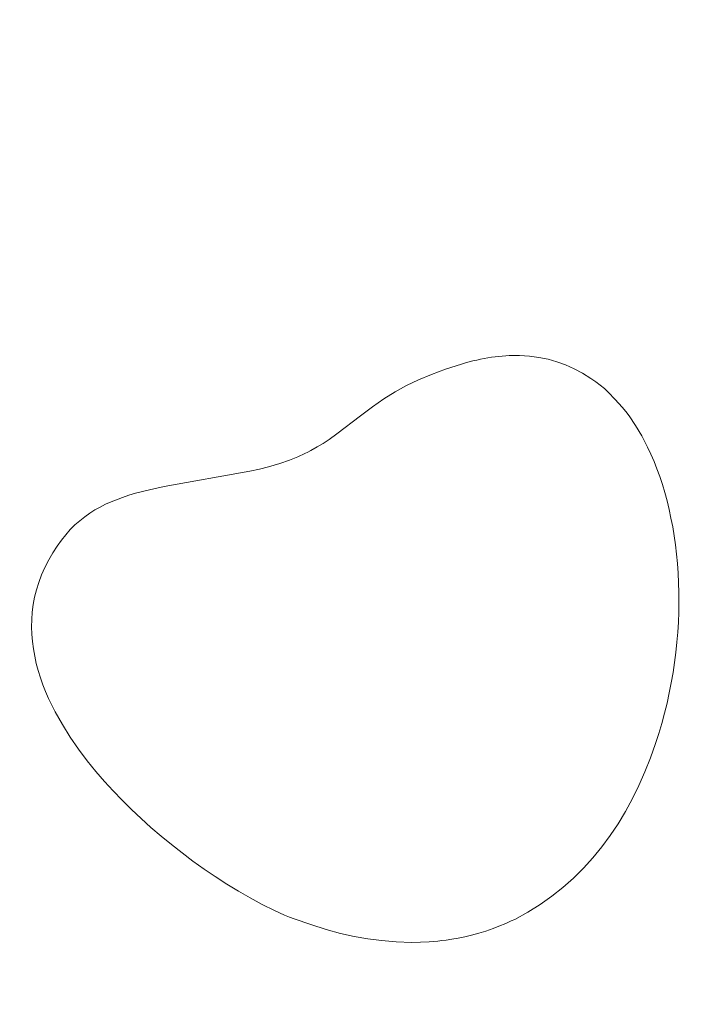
# Model space of a CAD drawing. Header units: millimetres. Extents: x -159 to 180, y -161 to 116.
# Tile 624 of 656: x 39 to 45, y -44 to -35. Entities that reach past the tile are written whole.
import ezdxf

# ---------------------------------------------------------------- set-up
doc = ezdxf.new("R2010")
doc.units = ezdxf.units.MM
doc.header["$MEASUREMENT"] = 0
doc.layers.add('Layer 1', color=7, linetype='Continuous')

msp = doc.modelspace()

# ---------------------------------------------------------------- linework, layer by layer
at = {"layer": 'Layer 1', "color": 18, "lineweight": 9}
for points, knots in [([(-158.5852, -104.074), (-158.5852, -104.074), (179.5952, -104.074), (179.5952, -104.074), (179.5952, -104.074), (179.5952, -104.074), (179.5952, 115.719), (179.5952, 115.719), (179.5952, 115.719), (179.5952, 115.719), (-158.5852, 115.719), (-158.5852, 115.719), (-158.5852, 115.719), (-158.5852, 115.719), (-158.5852, -104.074), (-158.5852, -104.074)], [0, 0, 0, 0, 0.2, 0.2, 0.2, 0.2, 0.4, 0.4, 0.4, 0.4, 0.6, 0.6, 0.6, 0.6, 1, 1, 1, 1]), ([(58.7021, -7.5691), (58.7021, -7.5691), (58.7021, -2.7996), (58.7021, -2.7996), (58.7021, -2.7996), (58.7021, -2.7996), (53.9333, -2.7996), (53.9333, -2.7996), (53.9333, -2.7996), (53.9333, -2.7996), (53.9333, 0.2004), (53.9333, 0.2004), (53.9333, 0.2004), (53.9333, 0.2004), (45.9738, 0.2004), (45.9738, 0.2004), (45.9738, 0.2004), (45.9738, 0.2004), (45.9738, -2.7996), (45.9738, -2.7996), (45.9738, -2.7996), (45.9738, -2.7996), (38.2683, -2.7996), (38.2683, -2.7996), (38.2683, -2.7996), (38.2683, -2.7996), (38.2683, 0.2004), (38.2683, 0.2004), (38.2683, 0.2004), (38.2683, 0.2004), (30.3088, 0.2004), (30.3088, 0.2004), (30.3088, 0.2004), (30.3088, 0.2004), (30.3088, -2.7996), (30.3088, -2.7996), (30.3088, -2.7996), (30.3088, -2.7996), (22.6034, -2.7996), (22.6034, -2.7996), (22.6034, -2.7996), (22.6034, -2.7996), (22.6034, 0.2004), (22.6034, 0.2004), (22.6034, 0.2004), (22.6034, 0.2004), (14.6439, 0.2004), (14.6439, 0.2004), (14.6439, 0.2004), (14.6439, 0.2004), (14.6439, -2.7996), (14.6439, -2.7996), (14.6439, -2.7996), (14.6439, -2.7996), (6.9385, -2.7996), (6.9385, -2.7996), (6.9385, -2.7996), (6.9385, -2.7996), (6.9385, 0.2004), (6.9385, 0.2004), (6.9385, 0.2004), (6.9385, 0.2004), (-1.021, 0.2004), (-1.021, 0.2004), (-1.021, 0.2004), (-1.021, 0.2004), (-1.021, -2.7996), (-1.021, -2.7996), (-1.021, -2.7996), (-1.021, -2.7996), (-8.7264, -2.7996), (-8.7264, -2.7996), (-8.7264, -2.7996), (-8.7264, -2.7996), (-8.7264, 0.2004), (-8.7264, 0.2004), (-8.7264, 0.2004), (-8.7264, 0.2004), (-16.686, 0.2004), (-16.686, 0.2004), (-16.686, 0.2004), (-16.686, 0.2004), (-16.686, -2.7996), (-16.686, -2.7996), (-16.686, -2.7996), (-16.686, -2.7996), (-24.3914, -2.7996), (-24.3914, -2.7996), (-24.3914, -2.7996), (-24.3914, -2.7996), (-24.3914, 0.2004), (-24.3914, 0.2004), (-24.3914, 0.2004), (-24.3914, 0.2004), (-32.351, 0.2004), (-32.351, 0.2004), (-32.351, 0.2004), (-32.351, 0.2004), (-32.351, -2.7996), (-32.351, -2.7996), (-32.351, -2.7996), (-32.351, -2.7996), (-37.1199, -2.7996), (-37.1199, -2.7996), (-37.1199, -2.7996), (-37.1199, -2.7996), (-37.1199, -7.5691), (-37.1199, -7.5691), (-37.1199, -7.5691), (-37.1199, -7.5691), (-40.1199, -7.5691), (-40.1199, -7.5691), (-40.1199, -7.5691), (-40.1199, -7.5691), (-40.1199, -15.5281), (-40.1199, -15.5281), (-40.1199, -15.5281), (-40.1199, -15.5281), (-37.1199, -15.5281), (-37.1199, -15.5281), (-37.1199, -15.5281), (-37.1199, -15.5281), (-37.1199, -23.2341), (-37.1199, -23.2341), (-37.1199, -23.2341), (-37.1199, -23.2341), (-40.1199, -23.2341), (-40.1199, -23.2341), (-40.1199, -23.2341), (-40.1199, -23.2341), (-40.1199, -31.1931), (-40.1199, -31.1931), (-40.1199, -31.1931), (-40.1199, -31.1931), (-37.1199, -31.1931), (-37.1199, -31.1931), (-37.1199, -31.1931), (-37.1199, -31.1931), (-37.1199, -38.8982), (-37.1199, -38.8982), (-37.1199, -38.8982), (-37.1199, -38.8982), (-40.1199, -38.8982), (-40.1199, -38.8982), (-40.1199, -38.8982), (-40.1199, -38.8982), (-40.1199, -46.8582), (-40.1199, -46.8582), (-40.1199, -46.8582), (-40.1199, -46.8582), (-37.1199, -46.8582), (-37.1199, -46.8582), (-37.1199, -46.8582), (-37.1199, -46.8582), (-37.1199, -54.5632), (-37.1199, -54.5632), (-37.1199, -54.5632), (-37.1199, -54.5632), (-40.1199, -54.5632), (-40.1199, -54.5632), (-40.1199, -54.5632), (-40.1199, -54.5632), (-40.1199, -62.5232), (-40.1199, -62.5232), (-40.1199, -62.5232), (-40.1199, -62.5232), (-37.1199, -62.5232), (-37.1199, -62.5232), (-37.1199, -62.5232), (-37.1199, -62.5232), (-37.1199, -70.2283), (-37.1199, -70.2283), (-37.1199, -70.2283), (-37.1199, -70.2283), (-40.1199, -70.2283), (-40.1199, -70.2283), (-40.1199, -70.2283), (-40.1199, -70.2283), (-40.1199, -78.1882), (-40.1199, -78.1882), (-40.1199, -78.1882), (-40.1199, -78.1882), (-37.1199, -78.1882), (-37.1199, -78.1882), (-37.1199, -78.1882), (-37.1199, -78.1882), (-37.1199, -85.8933), (-37.1199, -85.8933), (-37.1199, -85.8933), (-37.1199, -85.8933), (-40.1199, -85.8933), (-40.1199, -85.8933), (-40.1199, -85.8933), (-40.1199, -85.8933), (-40.1199, -93.8533), (-40.1199, -93.8533), (-40.1199, -93.8533), (-40.1199, -93.8533), (-37.1199, -93.8533), (-37.1199, -93.8533), (-37.1199, -93.8533), (-37.1199, -93.8533), (-37.1199, -98.6218), (-37.1199, -98.6218), (-37.1199, -98.6218), (-37.1199, -98.6218), (-32.351, -98.6218), (-32.351, -98.6218), (-32.351, -98.6218), (-32.351, -98.6218), (-32.351, -101.6218), (-32.351, -101.6218), (-32.351, -101.6218), (-32.351, -101.6218), (-24.3914, -101.6218), (-24.3914, -101.6218), (-24.3914, -101.6218), (-24.3914, -101.6218), (-24.3914, -98.6218), (-24.3914, -98.6218), (-24.3914, -98.6218), (-24.3914, -98.6218), (-16.686, -98.6218), (-16.686, -98.6218), (-16.686, -98.6218), (-16.686, -98.6218), (-16.686, -101.6218), (-16.686, -101.6218), (-16.686, -101.6218), (-16.686, -101.6218), (-8.7264, -101.6218), (-8.7264, -101.6218), (-8.7264, -101.6218), (-8.7264, -101.6218), (-8.7264, -98.6218), (-8.7264, -98.6218), (-8.7264, -98.6218), (-8.7264, -98.6218), (-1.021, -98.6218), (-1.021, -98.6218), (-1.021, -98.6218), (-1.021, -98.6218), (-1.021, -101.6218), (-1.021, -101.6218), (-1.021, -101.6218), (-1.021, -101.6218), (6.9385, -101.6218), (6.9385, -101.6218), (6.9385, -101.6218), (6.9385, -101.6218), (6.9385, -98.6218), (6.9385, -98.6218), (6.9385, -98.6218), (6.9385, -98.6218), (14.6439, -98.6218), (14.6439, -98.6218), (14.6439, -98.6218), (14.6439, -98.6218), (14.6439, -101.6218), (14.6439, -101.6218), (14.6439, -101.6218), (14.6439, -101.6218), (22.6034, -101.6218), (22.6034, -101.6218), (22.6034, -101.6218), (22.6034, -101.6218), (22.6034, -98.6218), (22.6034, -98.6218), (22.6034, -98.6218), (22.6034, -98.6218), (30.3088, -98.6218), (30.3088, -98.6218), (30.3088, -98.6218), (30.3088, -98.6218), (30.3088, -101.6218), (30.3088, -101.6218), (30.3088, -101.6218), (30.3088, -101.6218), (38.2683, -101.6218), (38.2683, -101.6218), (38.2683, -101.6218), (38.2683, -101.6218), (38.2683, -98.6218), (38.2683, -98.6218), (38.2683, -98.6218), (38.2683, -98.6218), (45.9738, -98.6218), (45.9738, -98.6218), (45.9738, -98.6218), (45.9738, -98.6218), (45.9738, -101.6218), (45.9738, -101.6218), (45.9738, -101.6218), (45.9738, -101.6218), (53.9333, -101.6218), (53.9333, -101.6218), (53.9333, -101.6218), (53.9333, -101.6218), (53.9333, -98.6218), (53.9333, -98.6218), (53.9333, -98.6218), (53.9333, -98.6218), (58.7021, -98.6218), (58.7021, -98.6218), (58.7021, -98.6218), (58.7021, -98.6218), (58.7021, -93.8533), (58.7021, -93.8533), (58.7021, -93.8533), (58.7021, -93.8533), (61.7021, -93.8533), (61.7021, -93.8533), (61.7021, -93.8533), (61.7021, -93.8533), (61.7021, -85.8933), (61.7021, -85.8933), (61.7021, -85.8933), (61.7021, -85.8933), (58.7021, -85.8933), (58.7021, -85.8933), (58.7021, -85.8933), (58.7021, -85.8933), (58.7021, -78.1882), (58.7021, -78.1882), (58.7021, -78.1882), (58.7021, -78.1882), (61.7021, -78.1882), (61.7021, -78.1882), (61.7021, -78.1882), (61.7021, -78.1882), (61.7021, -70.2283), (61.7021, -70.2283), (61.7021, -70.2283), (61.7021, -70.2283), (58.7021, -70.2283), (58.7021, -70.2283), (58.7021, -70.2283), (58.7021, -70.2283), (58.7021, -62.5232), (58.7021, -62.5232), (58.7021, -62.5232), (58.7021, -62.5232), (61.7021, -62.5232), (61.7021, -62.5232), (61.7021, -62.5232), (61.7021, -62.5232), (61.7021, -54.5632), (61.7021, -54.5632), (61.7021, -54.5632), (61.7021, -54.5632), (58.7021, -54.5632), (58.7021, -54.5632), (58.7021, -54.5632), (58.7021, -54.5632), (58.7021, -46.8582), (58.7021, -46.8582), (58.7021, -46.8582), (58.7021, -46.8582), (61.7021, -46.8582), (61.7021, -46.8582), (61.7021, -46.8582), (61.7021, -46.8582), (61.7021, -38.8982), (61.7021, -38.8982), (61.7021, -38.8982), (61.7021, -38.8982), (58.7021, -38.8982), (58.7021, -38.8982), (58.7021, -38.8982), (58.7021, -38.8982), (58.7021, -31.1931), (58.7021, -31.1931), (58.7021, -31.1931), (58.7021, -31.1931), (61.7021, -31.1931), (61.7021, -31.1931), (61.7021, -31.1931), (61.7021, -31.1931), (61.7021, -23.2341), (61.7021, -23.2341), (61.7021, -23.2341), (61.7021, -23.2341), (58.7021, -23.2341), (58.7021, -23.2341), (58.7021, -23.2341), (58.7021, -23.2341), (58.7021, -15.5281), (58.7021, -15.5281), (58.7021, -15.5281), (58.7021, -15.5281), (61.7021, -15.5281), (61.7021, -15.5281), (61.7021, -15.5281), (61.7021, -15.5281), (61.7021, -7.5691), (61.7021, -7.5691), (61.7021, -7.5691), (61.7021, -7.5691), (58.7021, -7.5691), (58.7021, -7.5691)], [0, 0, 0, 0, 0.009901, 0.009901, 0.009901, 0.009901, 0.019802, 0.019802, 0.019802, 0.019802, 0.029703, 0.029703, 0.029703, 0.029703, 0.039604, 0.039604, 0.039604, 0.039604, 0.049505, 0.049505, 0.049505, 0.049505, 0.059406, 0.059406, 0.059406, 0.059406, 0.069307, 0.069307, 0.069307, 0.069307, 0.079208, 0.079208, 0.079208, 0.079208, 0.089109, 0.089109, 0.089109, 0.089109, 0.09901, 0.09901, 0.09901, 0.09901, 0.108911, 0.108911, 0.108911, 0.108911, 0.118812, 0.118812, 0.118812, 0.118812, 0.128713, 0.128713, 0.128713, 0.128713, 0.138614, 0.138614, 0.138614, 0.138614, 0.148515, 0.148515, 0.148515, 0.148515, 0.158416, 0.158416, 0.158416, 0.158416, 0.168317, 0.168317, 0.168317, 0.168317, 0.178218, 0.178218, 0.178218, 0.178218, 0.188119, 0.188119, 0.188119, 0.188119, 0.19802, 0.19802, 0.19802, 0.19802, 0.207921, 0.207921, 0.207921, 0.207921, 0.217822, 0.217822, 0.217822, 0.217822, 0.227723, 0.227723, 0.227723, 0.227723, 0.237624, 0.237624, 0.237624, 0.237624, 0.247525, 0.247525, 0.247525, 0.247525, 0.257426, 0.257426, 0.257426, 0.257426, 0.267327, 0.267327, 0.267327, 0.267327, 0.277228, 0.277228, 0.277228, 0.277228, 0.287129, 0.287129, 0.287129, 0.287129, 0.29703, 0.29703, 0.29703, 0.29703, 0.306931, 0.306931, 0.306931, 0.306931, 0.316832, 0.316832, 0.316832, 0.316832, 0.326733, 0.326733, 0.326733, 0.326733, 0.336634, 0.336634, 0.336634, 0.336634, 0.346535, 0.346535, 0.346535, 0.346535, 0.356436, 0.356436, 0.356436, 0.356436, 0.366337, 0.366337, 0.366337, 0.366337, 0.376238, 0.376238, 0.376238, 0.376238, 0.386139, 0.386139, 0.386139, 0.386139, 0.39604, 0.39604, 0.39604, 0.39604, 0.405941, 0.405941, 0.405941, 0.405941, 0.415842, 0.415842, 0.415842, 0.415842, 0.425743, 0.425743, 0.425743, 0.425743, 0.435644, 0.435644, 0.435644, 0.435644, 0.445545, 0.445545, 0.445545, 0.445545, 0.455446, 0.455446, 0.455446, 0.455446, 0.465347, 0.465347, 0.465347, 0.465347, 0.475248, 0.475248, 0.475248, 0.475248, 0.485149, 0.485149, 0.485149, 0.485149, 0.49505, 0.49505, 0.49505, 0.49505, 0.50495, 0.50495, 0.50495, 0.50495, 0.514851, 0.514851, 0.514851, 0.514851, 0.524752, 0.524752, 0.524752, 0.524752, 0.534653, 0.534653, 0.534653, 0.534653, 0.544554, 0.544554, 0.544554, 0.544554, 0.554455, 0.554455, 0.554455, 0.554455, 0.564356, 0.564356, 0.564356, 0.564356, 0.574257, 0.574257, 0.574257, 0.574257, 0.584158, 0.584158, 0.584158, 0.584158, 0.594059, 0.594059, 0.594059, 0.594059, 0.60396, 0.60396, 0.60396, 0.60396, 0.613861, 0.613861, 0.613861, 0.613861, 0.623762, 0.623762, 0.623762, 0.623762, 0.633663, 0.633663, 0.633663, 0.633663, 0.643564, 0.643564, 0.643564, 0.643564, 0.653465, 0.653465, 0.653465, 0.653465, 0.663366, 0.663366, 0.663366, 0.663366, 0.673267, 0.673267, 0.673267, 0.673267, 0.683168, 0.683168, 0.683168, 0.683168, 0.693069, 0.693069, 0.693069, 0.693069, 0.70297, 0.70297, 0.70297, 0.70297, 0.712871, 0.712871, 0.712871, 0.712871, 0.722772, 0.722772, 0.722772, 0.722772, 0.732673, 0.732673, 0.732673, 0.732673, 0.742574, 0.742574, 0.742574, 0.742574, 0.752475, 0.752475, 0.752475, 0.752475, 0.762376, 0.762376, 0.762376, 0.762376, 0.772277, 0.772277, 0.772277, 0.772277, 0.782178, 0.782178, 0.782178, 0.782178, 0.792079, 0.792079, 0.792079, 0.792079, 0.80198, 0.80198, 0.80198, 0.80198, 0.811881, 0.811881, 0.811881, 0.811881, 0.821782, 0.821782, 0.821782, 0.821782, 0.831683, 0.831683, 0.831683, 0.831683, 0.841584, 0.841584, 0.841584, 0.841584, 0.851485, 0.851485, 0.851485, 0.851485, 0.861386, 0.861386, 0.861386, 0.861386, 0.871287, 0.871287, 0.871287, 0.871287, 0.881188, 0.881188, 0.881188, 0.881188, 0.891089, 0.891089, 0.891089, 0.891089, 0.90099, 0.90099, 0.90099, 0.90099, 0.910891, 0.910891, 0.910891, 0.910891, 0.920792, 0.920792, 0.920792, 0.920792, 0.930693, 0.930693, 0.930693, 0.930693, 0.940594, 0.940594, 0.940594, 0.940594, 0.950495, 0.950495, 0.950495, 0.950495, 0.960396, 0.960396, 0.960396, 0.960396, 0.970297, 0.970297, 0.970297, 0.970297, 0.980198, 0.980198, 0.980198, 0.980198, 1, 1, 1, 1]), ([(42.9352, -38.2586), (42.9352, -38.2586), (42.7823, -38.3086), (42.7823, -38.3086), (42.7823, -38.3086), (42.7823, -38.3086), (42.6456, -38.3589), (42.6456, -38.3589), (42.6456, -38.3589), (42.6456, -38.3589), (42.5214, -38.411), (42.5214, -38.411), (42.5214, -38.411), (42.5214, -38.411), (42.406, -38.4666), (42.406, -38.4666), (42.406, -38.4666), (42.406, -38.4666), (42.2959, -38.5273), (42.2959, -38.5273), (42.2959, -38.5273), (42.2959, -38.5273), (42.1872, -38.5947), (42.1872, -38.5947), (42.1872, -38.5947), (42.1872, -38.5947), (42.0765, -38.6706), (42.0765, -38.6706), (42.0765, -38.6706), (42.0765, -38.6706), (41.9601, -38.7566), (41.9601, -38.7566), (41.9601, -38.7566), (41.9601, -38.7566), (41.7333, -38.9324), (41.7333, -38.9324), (41.7333, -38.9324), (41.7333, -38.9324), (41.6598, -38.9854), (41.6598, -38.9854), (41.6598, -38.9854), (41.6598, -38.9854), (41.6007, -39.0251), (41.6007, -39.0251), (41.6007, -39.0251), (41.6007, -39.0251), (41.5452, -39.0584), (41.5452, -39.0584), (41.5452, -39.0584), (41.5452, -39.0584), (41.4827, -39.0925), (41.4827, -39.0925), (41.4827, -39.0925), (41.4827, -39.0925), (41.4542, -39.1082), (41.4542, -39.1082), (41.4542, -39.1082), (41.4542, -39.1082), (41.4249, -39.1218), (41.4249, -39.1218), (41.4249, -39.1218), (41.4249, -39.1218), (41.3567, -39.1531), (41.3567, -39.1531), (41.3567, -39.1531), (41.3567, -39.1531), (41.2763, -39.1855), (41.2763, -39.1855), (41.2763, -39.1855), (41.2763, -39.1855), (41.1822, -39.2181), (41.1822, -39.2181), (41.1822, -39.2181), (41.1822, -39.2181), (41.0732, -39.2498), (41.0732, -39.2498), (41.0732, -39.2498), (41.0732, -39.2498), (40.9874, -39.2713), (40.9874, -39.2713), (40.9874, -39.2713), (40.9874, -39.2713), (40.8953, -39.2918), (40.8953, -39.2918), (40.8953, -39.2918), (40.8953, -39.2918), (40.068, -39.4402), (40.068, -39.4402), (40.068, -39.4402), (40.068, -39.4402), (39.9268, -39.4705), (39.9268, -39.4705), (39.9268, -39.4705), (39.9268, -39.4705), (39.859, -39.4871), (39.859, -39.4871), (39.859, -39.4871), (39.859, -39.4871), (39.7932, -39.5046), (39.7932, -39.5046), (39.7932, -39.5046), (39.7932, -39.5046), (39.7292, -39.5242), (39.7292, -39.5242), (39.7292, -39.5242), (39.7292, -39.5242), (39.6671, -39.5447), (39.6671, -39.5447), (39.6671, -39.5447), (39.6671, -39.5447), (39.5571, -39.5875), (39.5571, -39.5875), (39.5571, -39.5875), (39.5571, -39.5875), (39.5039, -39.6116), (39.5039, -39.6116), (39.5039, -39.6116), (39.5039, -39.6116), (39.4517, -39.6378), (39.4517, -39.6378), (39.4517, -39.6378), (39.4517, -39.6378), (39.4008, -39.6664), (39.4008, -39.6664), (39.4008, -39.6664), (39.4008, -39.6664), (39.351, -39.6977), (39.351, -39.6977), (39.351, -39.6977), (39.351, -39.6977), (39.3023, -39.7321), (39.3023, -39.7321), (39.3023, -39.7321), (39.3023, -39.7321), (39.2549, -39.7697), (39.2549, -39.7697), (39.2549, -39.7697), (39.2549, -39.7697), (39.2086, -39.8108), (39.2086, -39.8108), (39.2086, -39.8108), (39.2086, -39.8108), (39.1636, -39.8558), (39.1636, -39.8558), (39.1636, -39.8558), (39.1636, -39.8558), (39.1197, -39.9049), (39.1197, -39.9049), (39.1197, -39.9049), (39.1197, -39.9049), (39.0771, -39.9584), (39.0771, -39.9584), (39.0771, -39.9584), (39.0771, -39.9584), (39.0357, -40.0166), (39.0357, -40.0166), (39.0357, -40.0166), (39.0357, -40.0166), (38.9955, -40.0797), (38.9955, -40.0797), (38.9955, -40.0797), (38.9955, -40.0797), (38.9566, -40.148), (38.9566, -40.148), (38.9566, -40.148), (38.9566, -40.148), (38.9189, -40.2219), (38.9189, -40.2219), (38.9189, -40.2219), (38.9189, -40.2219), (38.887, -40.2932), (38.887, -40.2932), (38.887, -40.2932), (38.887, -40.2932), (38.8599, -40.3647), (38.8599, -40.3647), (38.8599, -40.3647), (38.8599, -40.3647), (38.8375, -40.4362), (38.8375, -40.4362), (38.8375, -40.4362), (38.8375, -40.4362), (38.8196, -40.5078), (38.8196, -40.5078), (38.8196, -40.5078), (38.8196, -40.5078), (38.8061, -40.5794), (38.8061, -40.5794), (38.8061, -40.5794), (38.8061, -40.5794), (38.7967, -40.651), (38.7967, -40.651), (38.7967, -40.651), (38.7967, -40.651), (38.7915, -40.7225), (38.7915, -40.7225), (38.7915, -40.7225), (38.7915, -40.7225), (38.7901, -40.7938), (38.7901, -40.7938), (38.7901, -40.7938), (38.7901, -40.7938), (38.7924, -40.8649), (38.7924, -40.8649), (38.7924, -40.8649), (38.7924, -40.8649), (38.7983, -40.9358), (38.7983, -40.9358), (38.7983, -40.9358), (38.7983, -40.9358), (38.8076, -41.0064), (38.8076, -41.0064), (38.8076, -41.0064), (38.8076, -41.0064), (38.8202, -41.0767), (38.8202, -41.0767), (38.8202, -41.0767), (38.8202, -41.0767), (38.8359, -41.1465), (38.8359, -41.1465), (38.8359, -41.1465), (38.8359, -41.1465), (38.8545, -41.216), (38.8545, -41.216), (38.8545, -41.216), (38.8545, -41.216), (38.8759, -41.2849), (38.8759, -41.2849), (38.8759, -41.2849), (38.8759, -41.2849), (38.9, -41.3533), (38.9, -41.3533), (38.9, -41.3533), (38.9, -41.3533), (38.9257, -41.4188), (38.9257, -41.4188), (38.9257, -41.4188), (38.9257, -41.4188), (38.9538, -41.4839), (38.9538, -41.4839), (38.9538, -41.4839), (38.9538, -41.4839), (38.9842, -41.5484), (38.9842, -41.5484), (38.9842, -41.5484), (38.9842, -41.5484), (39.0167, -41.6122), (39.0167, -41.6122), (39.0167, -41.6122), (39.0167, -41.6122), (39.087, -41.7374), (39.087, -41.7374), (39.087, -41.7374), (39.087, -41.7374), (39.1632, -41.8586), (39.1632, -41.8586), (39.1632, -41.8586), (39.1632, -41.8586), (39.2435, -41.9748), (39.2435, -41.9748), (39.2435, -41.9748), (39.2435, -41.9748), (39.3264, -42.0852), (39.3264, -42.0852), (39.3264, -42.0852), (39.3264, -42.0852), (39.4103, -42.1889), (39.4103, -42.1889), (39.4103, -42.1889), (39.4103, -42.1889), (39.4935, -42.2849), (39.4935, -42.2849), (39.4935, -42.2849), (39.4935, -42.2849), (39.5772, -42.376), (39.5772, -42.376), (39.5772, -42.376), (39.5772, -42.376), (39.6638, -42.4661), (39.6638, -42.4661), (39.6638, -42.4661), (39.6638, -42.4661), (39.7534, -42.5549), (39.7534, -42.5549), (39.7534, -42.5549), (39.7534, -42.5549), (39.8459, -42.6424), (39.8459, -42.6424), (39.8459, -42.6424), (39.8459, -42.6424), (39.941, -42.7283), (39.941, -42.7283), (39.941, -42.7283), (39.941, -42.7283), (40.0387, -42.8126), (40.0387, -42.8126), (40.0387, -42.8126), (40.0387, -42.8126), (40.1388, -42.8951), (40.1388, -42.8951), (40.1388, -42.8951), (40.1388, -42.8951), (40.2413, -42.9756), (40.2413, -42.9756), (40.2413, -42.9756), (40.2413, -42.9756), (40.346, -43.0539), (40.346, -43.0539), (40.346, -43.0539), (40.346, -43.0539), (40.4528, -43.1301), (40.4528, -43.1301), (40.4528, -43.1301), (40.4528, -43.1301), (40.5616, -43.2038), (40.5616, -43.2038), (40.5616, -43.2038), (40.5616, -43.2038), (40.6723, -43.2749), (40.6723, -43.2749), (40.6723, -43.2749), (40.6723, -43.2749), (40.7846, -43.3434), (40.7846, -43.3434), (40.7846, -43.3434), (40.7846, -43.3434), (40.8987, -43.409), (40.8987, -43.409), (40.8987, -43.409), (40.8987, -43.409), (41.0142, -43.4716), (41.0142, -43.4716), (41.0142, -43.4716), (41.0142, -43.4716), (41.1311, -43.531), (41.1311, -43.531), (41.1311, -43.531), (41.1311, -43.531), (41.1808, -43.5535), (41.1808, -43.5535), (41.1808, -43.5535), (41.1808, -43.5535), (41.229, -43.575), (41.229, -43.575), (41.229, -43.575), (41.229, -43.575), (41.2758, -43.5945), (41.2758, -43.5945), (41.2758, -43.5945), (41.2758, -43.5945), (41.3208, -43.6121), (41.3208, -43.6121), (41.3208, -43.6121), (41.3208, -43.6121), (41.4818, -43.667), (41.4818, -43.667), (41.4818, -43.667), (41.4818, -43.667), (41.6294, -43.713), (41.6294, -43.713), (41.6294, -43.713), (41.6294, -43.713), (41.7677, -43.7507), (41.7677, -43.7507), (41.7677, -43.7507), (41.7677, -43.7507), (41.9005, -43.7809), (41.9005, -43.7809), (41.9005, -43.7809), (41.9005, -43.7809), (42.0317, -43.804), (42.0317, -43.804), (42.0317, -43.804), (42.0317, -43.804), (42.1654, -43.8208), (42.1654, -43.8208), (42.1654, -43.8208), (42.1654, -43.8208), (42.3054, -43.8318), (42.3054, -43.8318), (42.3054, -43.8318), (42.3054, -43.8318), (42.4557, -43.8377), (42.4557, -43.8377), (42.4557, -43.8377), (42.4557, -43.8377), (42.5408, -43.8357), (42.5408, -43.8357), (42.5408, -43.8357), (42.5408, -43.8357), (42.6244, -43.8318), (42.6244, -43.8318), (42.6244, -43.8318), (42.6244, -43.8318), (42.7067, -43.825), (42.7067, -43.825), (42.7067, -43.825), (42.7067, -43.825), (42.7472, -43.8211), (42.7472, -43.8211), (42.7472, -43.8211), (42.7472, -43.8211), (42.7873, -43.8152), (42.7873, -43.8152), (42.7873, -43.8152), (42.7873, -43.8152), (42.8426, -43.8075), (42.8426, -43.8075), (42.8426, -43.8075), (42.8426, -43.8075), (42.9025, -43.7972), (42.9025, -43.7972), (42.9025, -43.7972), (42.9025, -43.7972), (42.9662, -43.7842), (42.9662, -43.7842), (42.9662, -43.7842), (42.9662, -43.7842), (43.0327, -43.7685), (43.0327, -43.7685), (43.0327, -43.7685), (43.0327, -43.7685), (43.1015, -43.7499), (43.1015, -43.7499), (43.1015, -43.7499), (43.1015, -43.7499), (43.1715, -43.7285), (43.1715, -43.7285), (43.1715, -43.7285), (43.1715, -43.7285), (43.242, -43.704), (43.242, -43.704), (43.242, -43.704), (43.242, -43.704), (43.3123, -43.6765), (43.3123, -43.6765), (43.3123, -43.6765), (43.3123, -43.6765), (43.347, -43.6629), (43.347, -43.6629), (43.347, -43.6629), (43.347, -43.6629), (43.3815, -43.6472), (43.3815, -43.6472), (43.3815, -43.6472), (43.3815, -43.6472), (43.4155, -43.6316), (43.4155, -43.6316), (43.4155, -43.6316), (43.4155, -43.6316), (43.4492, -43.616), (43.4492, -43.616), (43.4492, -43.616), (43.4492, -43.616), (43.5742, -43.5471), (43.5742, -43.5471), (43.5742, -43.5471), (43.5742, -43.5471), (43.6932, -43.4727), (43.6932, -43.4727), (43.6932, -43.4727), (43.6932, -43.4727), (43.8063, -43.3929), (43.8063, -43.3929), (43.8063, -43.3929), (43.8063, -43.3929), (43.9136, -43.3078), (43.9136, -43.3078), (43.9136, -43.3078), (43.9136, -43.3078), (44.0154, -43.2175), (44.0154, -43.2175), (44.0154, -43.2175), (44.0154, -43.2175), (44.1117, -43.1222), (44.1117, -43.1222), (44.1117, -43.1222), (44.1117, -43.1222), (44.2027, -43.0219), (44.2027, -43.0219), (44.2027, -43.0219), (44.2027, -43.0219), (44.2886, -42.9169), (44.2886, -42.9169), (44.2886, -42.9169), (44.2886, -42.9169), (44.3694, -42.8071), (44.3694, -42.8071), (44.3694, -42.8071), (44.3694, -42.8071), (44.4453, -42.6928), (44.4453, -42.6928), (44.4453, -42.6928), (44.4453, -42.6928), (44.5165, -42.5741), (44.5165, -42.5741), (44.5165, -42.5741), (44.5165, -42.5741), (44.5831, -42.4511), (44.5831, -42.4511), (44.5831, -42.4511), (44.5831, -42.4511), (44.6453, -42.324), (44.6453, -42.324), (44.6453, -42.324), (44.6453, -42.324), (44.7032, -42.1928), (44.7032, -42.1928), (44.7032, -42.1928), (44.7032, -42.1928), (44.7568, -42.0576), (44.7568, -42.0576), (44.7568, -42.0576), (44.7568, -42.0576), (44.8065, -41.9187), (44.8065, -41.9187), (44.8065, -41.9187), (44.8065, -41.9187), (44.8379, -41.8221), (44.8379, -41.8221), (44.8379, -41.8221), (44.8379, -41.8221), (44.8669, -41.725), (44.8669, -41.725), (44.8669, -41.725), (44.8669, -41.725), (44.8933, -41.6275), (44.8933, -41.6275), (44.8933, -41.6275), (44.8933, -41.6275), (44.9174, -41.5298), (44.9174, -41.5298), (44.9174, -41.5298), (44.9174, -41.5298), (44.9391, -41.4318), (44.9391, -41.4318), (44.9391, -41.4318), (44.9391, -41.4318), (44.9585, -41.3338), (44.9585, -41.3338), (44.9585, -41.3338), (44.9585, -41.3338), (44.9755, -41.2357), (44.9755, -41.2357), (44.9755, -41.2357), (44.9755, -41.2357), (44.9903, -41.1377), (44.9903, -41.1377), (44.9903, -41.1377), (44.9903, -41.1377), (45.0027, -41.04), (45.0027, -41.04), (45.0027, -41.04), (45.0027, -41.04), (45.013, -40.9425), (45.013, -40.9425), (45.013, -40.9425), (45.013, -40.9425), (45.021, -40.8454), (45.021, -40.8454), (45.021, -40.8454), (45.021, -40.8454), (45.0268, -40.7487), (45.0268, -40.7487), (45.0268, -40.7487), (45.0268, -40.7487), (45.0305, -40.6527), (45.0305, -40.6527), (45.0305, -40.6527), (45.0305, -40.6527), (45.0321, -40.5572), (45.0321, -40.5572), (45.0321, -40.5572), (45.0321, -40.5572), (45.0315, -40.4626), (45.0315, -40.4626), (45.0315, -40.4626), (45.0315, -40.4626), (45.029, -40.3688), (45.029, -40.3688), (45.029, -40.3688), (45.029, -40.3688), (45.0243, -40.2759), (45.0243, -40.2759), (45.0243, -40.2759), (45.0243, -40.2759), (45.0177, -40.1841), (45.0177, -40.1841), (45.0177, -40.1841), (45.0177, -40.1841), (45.0091, -40.0934), (45.0091, -40.0934), (45.0091, -40.0934), (45.0091, -40.0934), (44.9985, -40.0039), (44.9985, -40.0039), (44.9985, -40.0039), (44.9985, -40.0039), (44.986, -39.9157), (44.986, -39.9157), (44.986, -39.9157), (44.986, -39.9157), (44.9716, -39.829), (44.9716, -39.829), (44.9716, -39.829), (44.9716, -39.829), (44.9554, -39.7438), (44.9554, -39.7438), (44.9554, -39.7438), (44.9554, -39.7438), (44.9373, -39.6602), (44.9373, -39.6602), (44.9373, -39.6602), (44.9373, -39.6602), (44.9174, -39.5782), (44.9174, -39.5782), (44.9174, -39.5782), (44.9174, -39.5782), (44.8957, -39.4981), (44.8957, -39.4981), (44.8957, -39.4981), (44.8957, -39.4981), (44.8723, -39.4199), (44.8723, -39.4199), (44.8723, -39.4199), (44.8723, -39.4199), (44.8472, -39.3436), (44.8472, -39.3436), (44.8472, -39.3436), (44.8472, -39.3436), (44.8203, -39.2694), (44.8203, -39.2694), (44.8203, -39.2694), (44.8203, -39.2694), (44.7918, -39.1974), (44.7918, -39.1974), (44.7918, -39.1974), (44.7918, -39.1974), (44.7617, -39.1277), (44.7617, -39.1277), (44.7617, -39.1277), (44.7617, -39.1277), (44.73, -39.0603), (44.73, -39.0603), (44.73, -39.0603), (44.73, -39.0603), (44.6736, -38.9524), (44.6736, -38.9524), (44.6736, -38.9524), (44.6736, -38.9524), (44.6135, -38.8509), (44.6135, -38.8509), (44.6135, -38.8509), (44.6135, -38.8509), (44.5507, -38.7581), (44.5507, -38.7581), (44.5507, -38.7581), (44.5507, -38.7581), (44.5184, -38.7156), (44.5184, -38.7156), (44.5184, -38.7156), (44.5184, -38.7156), (44.4858, -38.676), (44.4858, -38.676), (44.4858, -38.676), (44.4858, -38.676), (44.4179, -38.5991), (44.4179, -38.5991), (44.4179, -38.5991), (44.4179, -38.5991), (44.3494, -38.5284), (44.3494, -38.5284), (44.3494, -38.5284), (44.3494, -38.5284), (44.3127, -38.4946), (44.3127, -38.4946), (44.3127, -38.4946), (44.3127, -38.4946), (44.2732, -38.4615), (44.2732, -38.4615), (44.2732, -38.4615), (44.2732, -38.4615), (44.23, -38.4288), (44.23, -38.4288), (44.23, -38.4288), (44.23, -38.4288), (44.1824, -38.3963), (44.1824, -38.3963), (44.1824, -38.3963), (44.1824, -38.3963), (44.1011, -38.3464), (44.1011, -38.3464), (44.1011, -38.3464), (44.1011, -38.3464), (44.0202, -38.3033), (44.0202, -38.3033), (44.0202, -38.3033), (44.0202, -38.3033), (43.9388, -38.2666), (43.9388, -38.2666), (43.9388, -38.2666), (43.9388, -38.2666), (43.856, -38.2363), (43.856, -38.2363), (43.856, -38.2363), (43.856, -38.2363), (43.771, -38.2122), (43.771, -38.2122), (43.771, -38.2122), (43.771, -38.2122), (43.6827, -38.1943), (43.6827, -38.1943), (43.6827, -38.1943), (43.6827, -38.1943), (43.5904, -38.1825), (43.5904, -38.1825), (43.5904, -38.1825), (43.5904, -38.1825), (43.4932, -38.1765), (43.4932, -38.1765), (43.4932, -38.1765), (43.4932, -38.1765), (43.4281, -38.1765), (43.4281, -38.1765), (43.4281, -38.1765), (43.4281, -38.1765), (43.395, -38.1775), (43.395, -38.1775), (43.395, -38.1775), (43.395, -38.1775), (43.3617, -38.1785), (43.3617, -38.1785), (43.3617, -38.1785), (43.3617, -38.1785), (43.328, -38.1814), (43.328, -38.1814), (43.328, -38.1814), (43.328, -38.1814), (43.2939, -38.1843), (43.2939, -38.1843), (43.2939, -38.1843), (43.2939, -38.1843), (43.2595, -38.1882), (43.2595, -38.1882), (43.2595, -38.1882), (43.2595, -38.1882), (43.2248, -38.1931), (43.2248, -38.1931), (43.2248, -38.1931), (43.2248, -38.1931), (43.1898, -38.198), (43.1898, -38.198), (43.1898, -38.198), (43.1898, -38.198), (43.1544, -38.2048), (43.1544, -38.2048), (43.1544, -38.2048), (43.1544, -38.2048), (43.1186, -38.2117), (43.1186, -38.2117), (43.1186, -38.2117), (43.1186, -38.2117), (43.0826, -38.2195), (43.0826, -38.2195), (43.0826, -38.2195), (43.0826, -38.2195), (43.0463, -38.2273), (43.0463, -38.2273), (43.0463, -38.2273), (43.0463, -38.2273), (43.0095, -38.2371), (43.0095, -38.2371), (43.0095, -38.2371), (43.0095, -38.2371), (42.9725, -38.2468), (42.9725, -38.2468), (42.9725, -38.2468), (42.9725, -38.2468), (42.9352, -38.2586), (42.9352, -38.2586)], [0, 0, 0, 0, 0.005102, 0.005102, 0.005102, 0.005102, 0.010204, 0.010204, 0.010204, 0.010204, 0.015306, 0.015306, 0.015306, 0.015306, 0.020408, 0.020408, 0.020408, 0.020408, 0.02551, 0.02551, 0.02551, 0.02551, 0.030612, 0.030612, 0.030612, 0.030612, 0.035714, 0.035714, 0.035714, 0.035714, 0.040816, 0.040816, 0.040816, 0.040816, 0.045918, 0.045918, 0.045918, 0.045918, 0.05102, 0.05102, 0.05102, 0.05102, 0.056122, 0.056122, 0.056122, 0.056122, 0.061224, 0.061224, 0.061224, 0.061224, 0.066327, 0.066327, 0.066327, 0.066327, 0.071429, 0.071429, 0.071429, 0.071429, 0.076531, 0.076531, 0.076531, 0.076531, 0.081633, 0.081633, 0.081633, 0.081633, 0.086735, 0.086735, 0.086735, 0.086735, 0.091837, 0.091837, 0.091837, 0.091837, 0.096939, 0.096939, 0.096939, 0.096939, 0.102041, 0.102041, 0.102041, 0.102041, 0.107143, 0.107143, 0.107143, 0.107143, 0.112245, 0.112245, 0.112245, 0.112245, 0.117347, 0.117347, 0.117347, 0.117347, 0.122449, 0.122449, 0.122449, 0.122449, 0.127551, 0.127551, 0.127551, 0.127551, 0.132653, 0.132653, 0.132653, 0.132653, 0.137755, 0.137755, 0.137755, 0.137755, 0.142857, 0.142857, 0.142857, 0.142857, 0.147959, 0.147959, 0.147959, 0.147959, 0.153061, 0.153061, 0.153061, 0.153061, 0.158163, 0.158163, 0.158163, 0.158163, 0.163265, 0.163265, 0.163265, 0.163265, 0.168367, 0.168367, 0.168367, 0.168367, 0.173469, 0.173469, 0.173469, 0.173469, 0.178571, 0.178571, 0.178571, 0.178571, 0.183673, 0.183673, 0.183673, 0.183673, 0.188776, 0.188776, 0.188776, 0.188776, 0.193878, 0.193878, 0.193878, 0.193878, 0.19898, 0.19898, 0.19898, 0.19898, 0.204082, 0.204082, 0.204082, 0.204082, 0.209184, 0.209184, 0.209184, 0.209184, 0.214286, 0.214286, 0.214286, 0.214286, 0.219388, 0.219388, 0.219388, 0.219388, 0.22449, 0.22449, 0.22449, 0.22449, 0.229592, 0.229592, 0.229592, 0.229592, 0.234694, 0.234694, 0.234694, 0.234694, 0.239796, 0.239796, 0.239796, 0.239796, 0.244898, 0.244898, 0.244898, 0.244898, 0.25, 0.25, 0.25, 0.25, 0.255102, 0.255102, 0.255102, 0.255102, 0.260204, 0.260204, 0.260204, 0.260204, 0.265306, 0.265306, 0.265306, 0.265306, 0.270408, 0.270408, 0.270408, 0.270408, 0.27551, 0.27551, 0.27551, 0.27551, 0.280612, 0.280612, 0.280612, 0.280612, 0.285714, 0.285714, 0.285714, 0.285714, 0.290816, 0.290816, 0.290816, 0.290816, 0.295918, 0.295918, 0.295918, 0.295918, 0.30102, 0.30102, 0.30102, 0.30102, 0.306122, 0.306122, 0.306122, 0.306122, 0.311224, 0.311224, 0.311224, 0.311224, 0.316327, 0.316327, 0.316327, 0.316327, 0.321429, 0.321429, 0.321429, 0.321429, 0.326531, 0.326531, 0.326531, 0.326531, 0.331633, 0.331633, 0.331633, 0.331633, 0.336735, 0.336735, 0.336735, 0.336735, 0.341837, 0.341837, 0.341837, 0.341837, 0.346939, 0.346939, 0.346939, 0.346939, 0.352041, 0.352041, 0.352041, 0.352041, 0.357143, 0.357143, 0.357143, 0.357143, 0.362245, 0.362245, 0.362245, 0.362245, 0.367347, 0.367347, 0.367347, 0.367347, 0.372449, 0.372449, 0.372449, 0.372449, 0.377551, 0.377551, 0.377551, 0.377551, 0.382653, 0.382653, 0.382653, 0.382653, 0.387755, 0.387755, 0.387755, 0.387755, 0.392857, 0.392857, 0.392857, 0.392857, 0.397959, 0.397959, 0.397959, 0.397959, 0.403061, 0.403061, 0.403061, 0.403061, 0.408163, 0.408163, 0.408163, 0.408163, 0.413265, 0.413265, 0.413265, 0.413265, 0.418367, 0.418367, 0.418367, 0.418367, 0.423469, 0.423469, 0.423469, 0.423469, 0.428571, 0.428571, 0.428571, 0.428571, 0.433673, 0.433673, 0.433673, 0.433673, 0.438776, 0.438776, 0.438776, 0.438776, 0.443878, 0.443878, 0.443878, 0.443878, 0.44898, 0.44898, 0.44898, 0.44898, 0.454082, 0.454082, 0.454082, 0.454082, 0.459184, 0.459184, 0.459184, 0.459184, 0.464286, 0.464286, 0.464286, 0.464286, 0.469388, 0.469388, 0.469388, 0.469388, 0.47449, 0.47449, 0.47449, 0.47449, 0.479592, 0.479592, 0.479592, 0.479592, 0.484694, 0.484694, 0.484694, 0.484694, 0.489796, 0.489796, 0.489796, 0.489796, 0.494898, 0.494898, 0.494898, 0.494898, 0.5, 0.5, 0.5, 0.5, 0.505102, 0.505102, 0.505102, 0.505102, 0.510204, 0.510204, 0.510204, 0.510204, 0.515306, 0.515306, 0.515306, 0.515306, 0.520408, 0.520408, 0.520408, 0.520408, 0.52551, 0.52551, 0.52551, 0.52551, 0.530612, 0.530612, 0.530612, 0.530612, 0.535714, 0.535714, 0.535714, 0.535714, 0.540816, 0.540816, 0.540816, 0.540816, 0.545918, 0.545918, 0.545918, 0.545918, 0.55102, 0.55102, 0.55102, 0.55102, 0.556122, 0.556122, 0.556122, 0.556122, 0.561224, 0.561224, 0.561224, 0.561224, 0.566327, 0.566327, 0.566327, 0.566327, 0.571429, 0.571429, 0.571429, 0.571429, 0.576531, 0.576531, 0.576531, 0.576531, 0.581633, 0.581633, 0.581633, 0.581633, 0.586735, 0.586735, 0.586735, 0.586735, 0.591837, 0.591837, 0.591837, 0.591837, 0.596939, 0.596939, 0.596939, 0.596939, 0.602041, 0.602041, 0.602041, 0.602041, 0.607143, 0.607143, 0.607143, 0.607143, 0.612245, 0.612245, 0.612245, 0.612245, 0.617347, 0.617347, 0.617347, 0.617347, 0.622449, 0.622449, 0.622449, 0.622449, 0.627551, 0.627551, 0.627551, 0.627551, 0.632653, 0.632653, 0.632653, 0.632653, 0.637755, 0.637755, 0.637755, 0.637755, 0.642857, 0.642857, 0.642857, 0.642857, 0.647959, 0.647959, 0.647959, 0.647959, 0.653061, 0.653061, 0.653061, 0.653061, 0.658163, 0.658163, 0.658163, 0.658163, 0.663265, 0.663265, 0.663265, 0.663265, 0.668367, 0.668367, 0.668367, 0.668367, 0.673469, 0.673469, 0.673469, 0.673469, 0.678571, 0.678571, 0.678571, 0.678571, 0.683673, 0.683673, 0.683673, 0.683673, 0.688776, 0.688776, 0.688776, 0.688776, 0.693878, 0.693878, 0.693878, 0.693878, 0.69898, 0.69898, 0.69898, 0.69898, 0.704082, 0.704082, 0.704082, 0.704082, 0.709184, 0.709184, 0.709184, 0.709184, 0.714286, 0.714286, 0.714286, 0.714286, 0.719388, 0.719388, 0.719388, 0.719388, 0.72449, 0.72449, 0.72449, 0.72449, 0.729592, 0.729592, 0.729592, 0.729592, 0.734694, 0.734694, 0.734694, 0.734694, 0.739796, 0.739796, 0.739796, 0.739796, 0.744898, 0.744898, 0.744898, 0.744898, 0.75, 0.75, 0.75, 0.75, 0.755102, 0.755102, 0.755102, 0.755102, 0.760204, 0.760204, 0.760204, 0.760204, 0.765306, 0.765306, 0.765306, 0.765306, 0.770408, 0.770408, 0.770408, 0.770408, 0.77551, 0.77551, 0.77551, 0.77551, 0.780612, 0.780612, 0.780612, 0.780612, 0.785714, 0.785714, 0.785714, 0.785714, 0.790816, 0.790816, 0.790816, 0.790816, 0.795918, 0.795918, 0.795918, 0.795918, 0.80102, 0.80102, 0.80102, 0.80102, 0.806122, 0.806122, 0.806122, 0.806122, 0.811224, 0.811224, 0.811224, 0.811224, 0.816327, 0.816327, 0.816327, 0.816327, 0.821429, 0.821429, 0.821429, 0.821429, 0.826531, 0.826531, 0.826531, 0.826531, 0.831633, 0.831633, 0.831633, 0.831633, 0.836735, 0.836735, 0.836735, 0.836735, 0.841837, 0.841837, 0.841837, 0.841837, 0.846939, 0.846939, 0.846939, 0.846939, 0.852041, 0.852041, 0.852041, 0.852041, 0.857143, 0.857143, 0.857143, 0.857143, 0.862245, 0.862245, 0.862245, 0.862245, 0.867347, 0.867347, 0.867347, 0.867347, 0.872449, 0.872449, 0.872449, 0.872449, 0.877551, 0.877551, 0.877551, 0.877551, 0.882653, 0.882653, 0.882653, 0.882653, 0.887755, 0.887755, 0.887755, 0.887755, 0.892857, 0.892857, 0.892857, 0.892857, 0.897959, 0.897959, 0.897959, 0.897959, 0.903061, 0.903061, 0.903061, 0.903061, 0.908163, 0.908163, 0.908163, 0.908163, 0.913265, 0.913265, 0.913265, 0.913265, 0.918367, 0.918367, 0.918367, 0.918367, 0.923469, 0.923469, 0.923469, 0.923469, 0.928571, 0.928571, 0.928571, 0.928571, 0.933673, 0.933673, 0.933673, 0.933673, 0.938776, 0.938776, 0.938776, 0.938776, 0.943878, 0.943878, 0.943878, 0.943878, 0.94898, 0.94898, 0.94898, 0.94898, 0.954082, 0.954082, 0.954082, 0.954082, 0.959184, 0.959184, 0.959184, 0.959184, 0.964286, 0.964286, 0.964286, 0.964286, 0.969388, 0.969388, 0.969388, 0.969388, 0.97449, 0.97449, 0.97449, 0.97449, 0.979592, 0.979592, 0.979592, 0.979592, 0.984694, 0.984694, 0.984694, 0.984694, 0.989796, 0.989796, 0.989796, 0.989796, 1, 1, 1, 1])]:
    msp.add_open_spline(points, degree=3, knots=knots, dxfattribs=at)

doc.saveas('drawing.dxf')
